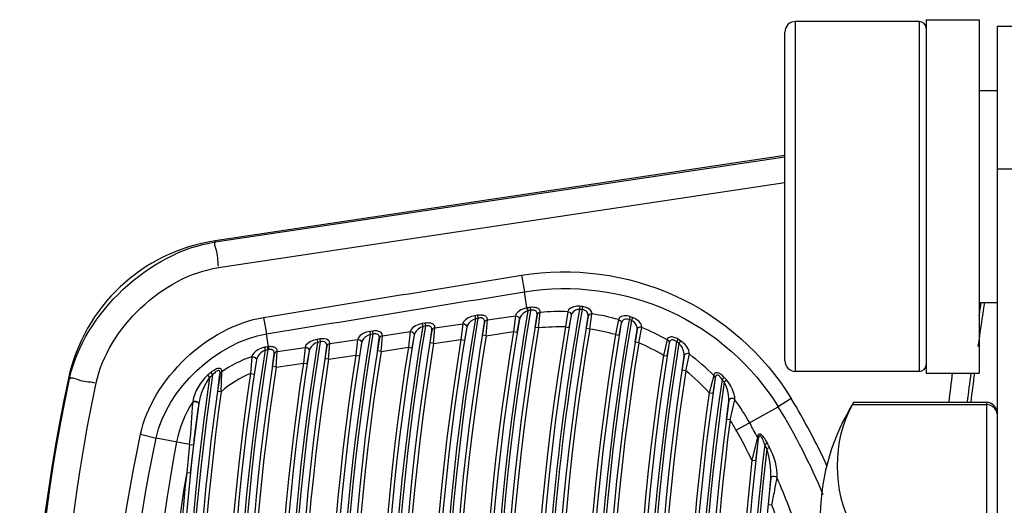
# Paper-space layout 'Sheet' of a CAD drawing. Header units: inches. Extents: x 0.2 to 10.8, y 0.2 to 8.3.
# Tile 443 of 545: x 9.0681 to 9.1794, y 4.5103 to 4.5652. Entities that reach past the tile are written whole.
import ezdxf

# ---------------------------------------------------------------- set-up
doc = ezdxf.new("R2010")
doc.units = ezdxf.units.IN
doc.header["$MEASUREMENT"] = 0
doc.layers.get('0').update_dxf_attribs({"lineweight": 5})
doc.layers.add('02___PRT_ALL_AXES', color=7, linetype='Continuous')

psp = doc.layouts.new('Sheet')

# ---------------------------------------------------------------- linework, layer by layer
at = {"color": 0, "linetype": 'ByBlock', "lineweight": -3}
for p, q in [((9.15581664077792, 4.525411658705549), (9.15581664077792, 4.565011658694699)), ((9.169816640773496, 4.565011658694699), (9.169816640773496, 4.525411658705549)), ((9.15461664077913, 4.52661187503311), (9.15461664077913, 4.563811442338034)), ((9.15461664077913, 4.549851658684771), (9.090150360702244, 4.540181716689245)), ((9.090168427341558, 4.540061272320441), (9.154616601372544, 4.549703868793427)), ((9.090531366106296, 4.537159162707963), (9.154616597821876, 4.546794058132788)), ((9.090168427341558, 4.540061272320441), (9.090150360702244, 4.540181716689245)), ((9.124828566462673, 4.536295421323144), (9.125155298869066, 4.534421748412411)), ((9.125428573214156, 4.53259991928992), (9.125155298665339, 4.534421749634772)), ((9.125428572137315, 4.532599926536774), (9.125503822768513, 4.532253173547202)), ((9.125505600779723, 4.532612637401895), (9.125428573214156, 4.53259991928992)), ((9.125505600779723, 4.532612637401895), (9.125555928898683, 4.532269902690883)), ((9.125806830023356, 4.532655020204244), (9.125853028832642, 4.532311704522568)), ((9.131415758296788, 4.532781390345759), (9.131385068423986, 4.532436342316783)), ((9.131704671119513, 4.532754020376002), (9.13167002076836, 4.532409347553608)), ((9.095652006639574, 4.531521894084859), (9.09597873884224, 4.529662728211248)), ((9.119848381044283, 4.531764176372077), (9.119549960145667, 4.531719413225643)), ((9.119549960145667, 4.531719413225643), (9.11960134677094, 4.531376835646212)), ((9.11989976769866, 4.531421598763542), (9.119601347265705, 4.531376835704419)), ((9.119848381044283, 4.531764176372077), (9.119899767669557, 4.531421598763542)), ((9.120976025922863, 4.531232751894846), (9.124129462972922, 4.531705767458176)), ((9.124129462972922, 4.531705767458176), (9.123910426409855, 4.5299214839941)), ((9.124467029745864, 4.531613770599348), (9.124562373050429, 4.531476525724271)), ((9.124556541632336, 4.5314512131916), (9.124574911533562, 4.531295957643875)), ((9.126366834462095, 4.530393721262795), (9.126578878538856, 4.531809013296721)), ((9.126761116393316, 4.530327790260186), (9.126941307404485, 4.532086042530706)), ((9.130072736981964, 4.532171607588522), (9.12979784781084, 4.530447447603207)), ((9.130454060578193, 4.531757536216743), (9.130192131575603, 4.530381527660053)), ((9.132146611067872, 4.530272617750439), (9.132350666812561, 4.53164515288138)), ((9.132540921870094, 4.530206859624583), (9.132795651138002, 4.531920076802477)), ((9.137093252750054, 4.531608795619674), (9.136984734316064, 4.531279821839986)), ((9.13737225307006, 4.531514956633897), (9.137259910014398, 4.531187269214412)), ((9.113897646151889, 4.530871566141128), (9.113598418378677, 4.530826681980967)), ((9.113598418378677, 4.530826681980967), (9.113649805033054, 4.530484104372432)), ((9.113949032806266, 4.530528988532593), (9.113649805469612, 4.53048410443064)), ((9.113897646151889, 4.530871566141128), (9.113949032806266, 4.530528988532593)), ((9.114872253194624, 4.52856575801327), (9.115026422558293, 4.530340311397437)), ((9.115026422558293, 4.530340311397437), (9.11817865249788, 4.530813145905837)), ((9.11817865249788, 4.530813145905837), (9.117964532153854, 4.529029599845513)), ((9.11862431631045, 4.530404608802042), (9.118359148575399, 4.528965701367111)), ((9.12042250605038, 4.529522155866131), (9.120633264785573, 4.530956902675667)), ((9.120695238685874, 4.531090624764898), (9.120633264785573, 4.530956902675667)), ((9.120819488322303, 4.531213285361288), (9.120697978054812, 4.531115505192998)), ((9.120976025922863, 4.531232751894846), (9.120816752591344, 4.531188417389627)), ((9.120816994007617, 4.529457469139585), (9.120976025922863, 4.531232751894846)), ((9.12457491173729, 4.531295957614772), (9.124304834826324, 4.529856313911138)), ((9.126761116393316, 4.530327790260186), (9.126366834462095, 4.530393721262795)), ((9.12979784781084, 4.530447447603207), (9.130192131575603, 4.530381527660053)), ((9.132540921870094, 4.530206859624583), (9.132146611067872, 4.530272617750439)), ((9.135803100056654, 4.531277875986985), (9.13545367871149, 4.529576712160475)), ((9.136103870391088, 4.530877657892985), (9.135848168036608, 4.529512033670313)), ((9.138085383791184, 4.528647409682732), (9.138418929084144, 4.53038408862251)), ((9.096196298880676, 4.528212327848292), (9.09597873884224, 4.529662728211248)), ((9.107949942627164, 4.529979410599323), (9.107649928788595, 4.529934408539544)), ((9.107649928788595, 4.529934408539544), (9.107701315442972, 4.529591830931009)), ((9.108001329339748, 4.529636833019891), (9.10770131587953, 4.529591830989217)), ((9.107949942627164, 4.529979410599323), (9.10800132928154, 4.529636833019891)), ((9.108535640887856, 4.527736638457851), (9.108736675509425, 4.529169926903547)), ((9.108930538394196, 4.527674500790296), (9.109079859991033, 4.529448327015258)), ((9.109079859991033, 4.529448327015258), (9.112230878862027, 4.529920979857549)), ((9.112230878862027, 4.529920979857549), (9.112021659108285, 4.528138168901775)), ((9.112230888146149, 4.529920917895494), (9.112409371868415, 4.529895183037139)), ((9.112415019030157, 4.52992053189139), (9.112567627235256, 4.529830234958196)), ((9.112676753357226, 4.529513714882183), (9.112416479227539, 4.528075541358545)), ((9.114477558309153, 4.528629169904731), (9.114683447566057, 4.530063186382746)), ((9.120816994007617, 4.529457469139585), (9.12042250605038, 4.529522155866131)), ((9.120816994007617, 4.529457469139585), (9.123910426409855, 4.5299214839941)), ((9.123910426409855, 4.5299214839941), (9.124304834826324, 4.529856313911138)), ((9.13545367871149, 4.529576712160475), (9.135848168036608, 4.529512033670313)), ((9.137690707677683, 4.528710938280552), (9.137894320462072, 4.530128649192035)), ((9.095749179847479, 4.528141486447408), (9.09581222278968, 4.527800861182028)), ((9.096196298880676, 4.528212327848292), (9.096059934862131, 4.528195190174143)), ((9.096059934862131, 4.528195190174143), (9.096114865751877, 4.52785316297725)), ((9.096196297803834, 4.528212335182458), (9.09620533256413, 4.527876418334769)), ((9.097195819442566, 4.527665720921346), (9.100344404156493, 4.528138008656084)), ((9.100344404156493, 4.528138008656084), (9.100144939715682, 4.526356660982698)), ((9.100344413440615, 4.528137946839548), (9.100522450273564, 4.528112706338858)), ((9.100527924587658, 4.528138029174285), (9.10068032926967, 4.528048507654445)), ((9.102005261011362, 4.52908770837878), (9.101704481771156, 4.529042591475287)), ((9.101704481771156, 4.529042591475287), (9.101755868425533, 4.528700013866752)), ((9.102056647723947, 4.528745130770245), (9.101755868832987, 4.528700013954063)), ((9.102005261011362, 4.52908770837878), (9.102056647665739, 4.528745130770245)), ((9.102596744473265, 4.526844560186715), (9.102792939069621, 4.528277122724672)), ((9.102991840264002, 4.526783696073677), (9.103136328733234, 4.528556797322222)), ((9.103136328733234, 4.528556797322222), (9.106286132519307, 4.529029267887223)), ((9.106286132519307, 4.529029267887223), (9.10608179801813, 4.527247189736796)), ((9.106286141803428, 4.529029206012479), (9.106464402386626, 4.52900371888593)), ((9.106469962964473, 4.529029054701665), (9.106622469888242, 4.528939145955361)), ((9.106732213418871, 4.528623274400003), (9.106476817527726, 4.527185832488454)), ((9.108930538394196, 4.527674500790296), (9.112021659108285, 4.528138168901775)), ((9.112021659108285, 4.528138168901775), (9.112416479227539, 4.528075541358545)), ((9.114872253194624, 4.52856575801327), (9.114477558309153, 4.528629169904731)), ((9.114872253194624, 4.52856575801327), (9.117964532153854, 4.529029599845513)), ((9.117964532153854, 4.529029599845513), (9.118359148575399, 4.528965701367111)), ((9.138085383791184, 4.528647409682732), (9.137690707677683, 4.528710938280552)), ((9.14130809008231, 4.528985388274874), (9.14087929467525, 4.527231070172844)), ((9.141531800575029, 4.528620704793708), (9.141274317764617, 4.527169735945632)), ((9.14151730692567, 4.52876293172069), (9.141531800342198, 4.528620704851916)), ((9.14254871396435, 4.52905302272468), (9.142365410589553, 4.5287590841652)), ((9.14281887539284, 4.528882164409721), (9.14263186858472, 4.528590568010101)), ((9.094326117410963, 4.527070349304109), (9.09416786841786, 4.525175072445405)), ((9.09620533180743, 4.527876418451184), (9.096114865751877, 4.52785316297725)), ((9.096660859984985, 4.52595293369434), (9.096852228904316, 4.527384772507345)), ((9.097056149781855, 4.525893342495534), (9.097195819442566, 4.527665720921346)), ((9.100790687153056, 4.527733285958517), (9.100540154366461, 4.526296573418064)), ((9.102991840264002, 4.526783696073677), (9.10608179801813, 4.527247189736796)), ((9.10608179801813, 4.527247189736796), (9.106476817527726, 4.527185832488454)), ((9.108930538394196, 4.527674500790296), (9.108535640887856, 4.527736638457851)), ((9.14087929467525, 4.527231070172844), (9.141274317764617, 4.527169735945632)), ((9.1430005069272, 4.525550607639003), (9.143213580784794, 4.527136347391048)), ((9.143395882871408, 4.525491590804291), (9.143814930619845, 4.527353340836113)), ((9.094826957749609, 4.526679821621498), (9.094563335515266, 4.525116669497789)), ((9.097056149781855, 4.525893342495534), (9.096660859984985, 4.52595293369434)), ((9.097056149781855, 4.525893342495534), (9.100144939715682, 4.526356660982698)), ((9.100144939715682, 4.526356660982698), (9.100540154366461, 4.526296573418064)), ((9.102991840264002, 4.526783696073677), (9.102596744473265, 4.526844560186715)), ((9.08931183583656, 4.524978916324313), (9.089542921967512, 4.524720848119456)), ((9.089661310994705, 4.525281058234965), (9.089883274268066, 4.525015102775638)), ((9.090453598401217, 4.52315570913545), (9.090711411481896, 4.525140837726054)), ((9.090906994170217, 4.525365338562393), (9.090711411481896, 4.525140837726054)), ((9.090849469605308, 4.523100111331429), (9.09090699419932, 4.525365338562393)), ((9.09416786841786, 4.525175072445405), (9.094563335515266, 4.525116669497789)), ((9.143395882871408, 4.525491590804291), (9.1430005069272, 4.525550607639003)), ((9.146575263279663, 4.524969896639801), (9.146056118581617, 4.523005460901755)), ((9.14672560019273, 4.524667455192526), (9.146452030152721, 4.52295015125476)), ((9.146575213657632, 4.524969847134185), (9.14672560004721, 4.52466745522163)), ((9.147764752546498, 4.524730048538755), (9.147509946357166, 4.524495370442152)), ((9.073691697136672, 4.524583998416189), (9.073564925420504, 4.52461128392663)), ((9.148024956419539, 4.524443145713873), (9.14776658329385, 4.524212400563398)), ((9.090849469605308, 4.523100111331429), (9.090453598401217, 4.52315570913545)), ((9.146056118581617, 4.523005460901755), (9.146452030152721, 4.52295015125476)), ((9.087633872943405, 4.522014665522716), (9.087623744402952, 4.521955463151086)), ((9.08831948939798, 4.521770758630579), (9.088310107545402, 4.521712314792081)), ((9.148025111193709, 4.519972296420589), (9.148273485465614, 4.522058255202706)), ((9.148421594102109, 4.519921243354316), (9.148948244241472, 4.522210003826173)), ((9.14912401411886, 4.518747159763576), (9.153875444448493, 4.52139991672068)), ((9.155317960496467, 4.522361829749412), (9.15387543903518, 4.521399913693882)), ((9.16226211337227, 4.521656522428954), (9.162418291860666, 4.521924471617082)), ((9.16226211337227, 4.521656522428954), (9.17741664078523, 4.521656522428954)), ((9.162418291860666, 4.521924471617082), (9.17741664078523, 4.521924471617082)), ((9.17741664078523, 4.521924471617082), (9.17741664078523, 4.462498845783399)), ((9.148421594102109, 4.519921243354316), (9.148025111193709, 4.519972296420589)), ((9.081721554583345, 4.51829837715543), (9.083493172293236, 4.51787068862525)), ((9.087249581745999, 4.517159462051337), (9.08349316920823, 4.517870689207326)), ((9.087249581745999, 4.517159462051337), (9.086943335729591, 4.513972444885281)), ((9.087249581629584, 4.517159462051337), (9.087698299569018, 4.517102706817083)), ((9.087698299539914, 4.517102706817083), (9.087340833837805, 4.513930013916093)), ((9.151514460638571, 4.517970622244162), (9.150895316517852, 4.515363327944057)), ((9.151604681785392, 4.517761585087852), (9.151292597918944, 4.515318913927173)), ((9.151514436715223, 4.517970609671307), (9.15160468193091, 4.517761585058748)), ((9.152645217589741, 4.517289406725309), (9.152336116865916, 4.517133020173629)), ((9.152892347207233, 4.516796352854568), (9.15258207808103, 4.516642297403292)), ((9.150895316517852, 4.515363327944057), (9.151292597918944, 4.515318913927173)), ((9.086943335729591, 4.513972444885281), (9.087340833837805, 4.513930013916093)), ((9.152750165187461, 4.51029994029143), (9.153015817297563, 4.513268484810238)), ((9.153148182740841, 4.510262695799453), (9.152750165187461, 4.51029994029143))]:
    psp.add_line(p, q, dxfattribs=at)
for points in [[(9.125428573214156, 4.53259991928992), (9.12508483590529, 4.532510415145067), (9.124746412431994, 4.53236542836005), (9.124445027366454, 4.532167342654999), (9.124233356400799, 4.531943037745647), (9.124135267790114, 4.531731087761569)], [(9.126944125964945, 4.532110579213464), (9.126942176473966, 4.532213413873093), (9.126915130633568, 4.532304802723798), (9.12686805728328, 4.532384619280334), (9.126805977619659, 4.532452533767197), (9.126733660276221, 4.532508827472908), (9.126654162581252, 4.53255488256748), (9.12656821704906, 4.532592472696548), (9.126474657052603, 4.532622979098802), (9.126371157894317, 4.532646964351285), (9.126254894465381, 4.53266401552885), (9.126122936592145, 4.532672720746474), (9.12597341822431, 4.532670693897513), (9.125806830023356, 4.532655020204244)], [(9.131415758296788, 4.532781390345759), (9.131074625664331, 4.532782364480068), (9.13073382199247, 4.532721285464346), (9.130426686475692, 4.532595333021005), (9.130195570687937, 4.53241247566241), (9.130078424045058, 4.532195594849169)], [(9.132798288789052, 4.531944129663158), (9.132757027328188, 4.532177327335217), (9.132594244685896, 4.53239464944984), (9.132343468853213, 4.532569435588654), (9.132039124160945, 4.532690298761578), (9.131704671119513, 4.532754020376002)], [(9.119549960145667, 4.531719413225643), (9.119165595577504, 4.531628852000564), (9.118790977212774, 4.531471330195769), (9.118477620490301, 4.531262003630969), (9.118276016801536, 4.531041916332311), (9.118184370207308, 4.530838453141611)], [(9.11960134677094, 4.531376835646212), (9.119336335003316, 4.531265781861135), (9.119074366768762, 4.53108914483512), (9.118851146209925, 4.530864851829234), (9.1187029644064, 4.530636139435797), (9.118630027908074, 4.53042987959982)], [(9.120978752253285, 4.531257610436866), (9.120976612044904, 4.53136018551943), (9.120949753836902, 4.531450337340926), (9.120902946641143, 4.53152807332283), (9.120841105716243, 4.531593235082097), (9.120769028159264, 4.531646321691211), (9.120689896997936, 4.531688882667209), (9.120604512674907, 4.531722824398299), (9.120511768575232, 4.531749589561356), (9.120409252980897, 4.531769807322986), (9.120293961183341, 4.53178312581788), (9.12016284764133, 4.531788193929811), (9.12001403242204, 4.531782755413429), (9.119848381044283, 4.531764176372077)], [(9.120635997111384, 4.530981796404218), (9.120640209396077, 4.531083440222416), (9.120627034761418, 4.531171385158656), (9.120599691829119, 4.531245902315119), (9.120561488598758, 4.531307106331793), (9.120515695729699, 4.531355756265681), (9.120464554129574, 4.531393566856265), (9.120408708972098, 4.531422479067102), (9.12034749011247, 4.531443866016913), (9.120279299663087, 4.531458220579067), (9.12020208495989, 4.53146502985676), (9.120113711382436, 4.531462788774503), (9.120012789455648, 4.531449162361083), (9.119899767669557, 4.531421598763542)], [(9.124129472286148, 4.531705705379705), (9.124308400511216, 4.531679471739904), (9.124461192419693, 4.531588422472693)], [(9.125503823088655, 4.532253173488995), (9.12526625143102, 4.532145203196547), (9.12502921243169, 4.531982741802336), (9.124814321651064, 4.5317699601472), (9.124658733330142, 4.531536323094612), (9.124580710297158, 4.531321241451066)], [(9.126581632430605, 4.531833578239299), (9.126586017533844, 4.531935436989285), (9.126573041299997, 4.532024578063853), (9.12654607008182, 4.53210115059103), (9.126508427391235, 4.532165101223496), (9.126463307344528, 4.532216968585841), (9.126412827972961, 4.532258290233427), (9.126357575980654, 4.532290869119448), (9.126296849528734, 4.532316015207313), (9.126229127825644, 4.532334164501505), (9.126152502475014, 4.532344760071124), (9.126064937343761, 4.532346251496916), (9.125965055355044, 4.532336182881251), (9.125853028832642, 4.532311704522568)], [(9.126941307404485, 4.532086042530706), (9.126773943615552, 4.532046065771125), (9.126644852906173, 4.531947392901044), (9.126578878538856, 4.531809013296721)], [(9.1300727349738, 4.532171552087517), (9.130280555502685, 4.532101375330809), (9.130421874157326, 4.531947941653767), (9.130454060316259, 4.53175753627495)], [(9.131385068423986, 4.532436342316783), (9.131157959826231, 4.532417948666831), (9.130927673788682, 4.532338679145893), (9.130715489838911, 4.532197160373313), (9.13055056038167, 4.532003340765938), (9.130459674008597, 4.531781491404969)], [(9.132353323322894, 4.531669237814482), (9.132338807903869, 4.53189922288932), (9.13224223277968, 4.532105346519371), (9.13208479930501, 4.532263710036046), (9.131889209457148, 4.532365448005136), (9.13167002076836, 4.532409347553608)], [(9.132795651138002, 4.531920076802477), (9.132595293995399, 4.531903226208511), (9.132433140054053, 4.531803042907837), (9.132350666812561, 4.53164515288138)], [(9.137093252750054, 4.531608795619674), (9.136757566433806, 4.531687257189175), (9.136435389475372, 4.531698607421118), (9.136146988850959, 4.531638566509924), (9.135924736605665, 4.531503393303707), (9.135808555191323, 4.531301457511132)], [(9.138421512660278, 4.530409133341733), (9.138391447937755, 4.5306413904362), (9.138272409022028, 4.530872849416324), (9.138092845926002, 4.531082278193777), (9.137871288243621, 4.531263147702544), (9.137625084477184, 4.531408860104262), (9.13737225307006, 4.531514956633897)], [(9.113598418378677, 4.530826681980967), (9.113215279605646, 4.530736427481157), (9.112841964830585, 4.530579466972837), (9.112529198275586, 4.530370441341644), (9.112327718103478, 4.530150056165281), (9.112236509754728, 4.529946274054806)], [(9.113649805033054, 4.530484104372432), (9.113385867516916, 4.530373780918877), (9.113125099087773, 4.530198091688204), (9.112902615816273, 4.529974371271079), (9.112754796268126, 4.529745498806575), (9.112682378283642, 4.529538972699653)], [(9.115029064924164, 4.530365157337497), (9.115026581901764, 4.530467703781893), (9.114999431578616, 4.530557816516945), (9.11495238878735, 4.530635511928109), (9.114890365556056, 4.530700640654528), (9.114818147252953, 4.530753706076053), (9.114738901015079, 4.530796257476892), (9.11465341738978, 4.530830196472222), (9.114560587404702, 4.530856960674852), (9.114458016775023, 4.530877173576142), (9.114342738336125, 4.530890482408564), (9.114211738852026, 4.530895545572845), (9.114063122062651, 4.530890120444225), (9.113897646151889, 4.530871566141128)], [(9.114686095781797, 4.530088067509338), (9.114689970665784, 4.530189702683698), (9.11467651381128, 4.530277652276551), (9.114648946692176, 4.530352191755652), (9.114610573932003, 4.530413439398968), (9.114564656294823, 4.530462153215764), (9.114513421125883, 4.530500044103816), (9.114457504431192, 4.53052904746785), (9.114396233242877, 4.530550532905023), (9.114328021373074, 4.530564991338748), (9.114250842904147, 4.53057191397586), (9.114162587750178, 4.530569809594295), (9.114061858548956, 4.53055635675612), (9.113949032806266, 4.530528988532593)], [(9.115026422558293, 4.530340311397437), (9.114866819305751, 4.530295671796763), (9.114745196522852, 4.530197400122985), (9.114683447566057, 4.530063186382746)], [(9.118178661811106, 4.530813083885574), (9.118357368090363, 4.530787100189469), (9.118510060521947, 4.530696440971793), (9.118605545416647, 4.530559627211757), (9.11862431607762, 4.530404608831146)], [(9.135803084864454, 4.531277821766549), (9.135973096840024, 4.531190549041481), (9.136081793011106, 4.53104593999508), (9.136103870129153, 4.530877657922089)], [(9.136984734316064, 4.531279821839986), (9.136765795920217, 4.531337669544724), (9.136551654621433, 4.531330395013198), (9.136355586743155, 4.531254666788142), (9.136199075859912, 4.531108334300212), (9.136109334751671, 4.530901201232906)], [(9.137897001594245, 4.530153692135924), (9.137890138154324, 4.530382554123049), (9.137823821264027, 4.530604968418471), (9.137715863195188, 4.530801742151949), (9.137578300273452, 4.530967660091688), (9.137422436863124, 4.531097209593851), (9.137259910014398, 4.531187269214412)], [(9.13842151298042, 4.530409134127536), (9.138192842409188, 4.530423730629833), (9.137996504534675, 4.530328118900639), (9.137896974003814, 4.530153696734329)], [(9.107649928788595, 4.529934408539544), (9.107268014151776, 4.52984446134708), (9.106895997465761, 4.529688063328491), (9.106583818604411, 4.529479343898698), (9.1063824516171, 4.529258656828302), (9.106291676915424, 4.529054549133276)], [(9.107701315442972, 4.529591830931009), (9.107438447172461, 4.529482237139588), (9.10717887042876, 4.529307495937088), (9.106957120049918, 4.529084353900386), (9.106809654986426, 4.528855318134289), (9.106737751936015, 4.528648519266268)], [(9.10908241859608, 4.529473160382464), (9.10904687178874, 4.529677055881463), (9.108908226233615, 4.529835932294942), (9.10869432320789, 4.529941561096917), (9.108441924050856, 4.529993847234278), (9.108186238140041, 4.530001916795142), (9.107949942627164, 4.529979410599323)], [(9.108739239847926, 4.529194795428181), (9.108725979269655, 4.529395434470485), (9.108640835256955, 4.529545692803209), (9.108501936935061, 4.529639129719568), (9.108334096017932, 4.529677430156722), (9.10816193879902, 4.529671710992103), (9.10800132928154, 4.529636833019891)], [(9.109079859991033, 4.529448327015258), (9.108919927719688, 4.529403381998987), (9.108798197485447, 4.52930463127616), (9.108736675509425, 4.529169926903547)], [(9.112561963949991, 4.529804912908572), (9.112657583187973, 4.52966849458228), (9.1126767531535, 4.529513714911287)], [(9.14254871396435, 4.52905302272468), (9.142431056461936, 4.529121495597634), (9.142319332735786, 4.529177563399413), (9.142209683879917, 4.529224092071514), (9.142098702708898, 4.529262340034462), (9.141984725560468, 4.529291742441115), (9.141867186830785, 4.529310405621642), (9.141747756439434, 4.52931509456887), (9.14163138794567, 4.529302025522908), (9.141523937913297, 4.529267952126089), (9.14143021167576, 4.529209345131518), (9.141357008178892, 4.529122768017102), (9.141313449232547, 4.529010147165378)], [(9.095749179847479, 4.528141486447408), (9.095405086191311, 4.528048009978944), (9.0950630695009, 4.527892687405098), (9.094761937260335, 4.527690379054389), (9.094539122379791, 4.52747545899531), (9.094399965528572, 4.527274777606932), (9.094332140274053, 4.527097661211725)], [(9.097198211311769, 4.527690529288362), (9.097195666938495, 4.527787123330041), (9.097171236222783, 4.527872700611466), (9.097128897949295, 4.527947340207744), (9.097072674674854, 4.52801091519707), (9.097006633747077, 4.528063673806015), (9.096933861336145, 4.528106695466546), (9.09685563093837, 4.528141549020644), (9.096771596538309, 4.528169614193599), (9.096680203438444, 4.528191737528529), (9.096579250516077, 4.528208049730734), (9.096466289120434, 4.528217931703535), (9.096338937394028, 4.528220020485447), (9.096196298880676, 4.528212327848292)], [(9.101704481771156, 4.529042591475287), (9.101324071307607, 4.52895304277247), (9.100953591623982, 4.528797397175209), (9.100641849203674, 4.528589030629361), (9.10044030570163, 4.528367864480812), (9.10034986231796, 4.528163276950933)], [(9.100674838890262, 4.528023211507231), (9.100770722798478, 4.527887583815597), (9.100790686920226, 4.527733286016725)], [(9.101755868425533, 4.528700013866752), (9.1014942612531, 4.528591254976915), (9.101236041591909, 4.528417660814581), (9.101014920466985, 4.528195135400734), (9.100867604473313, 4.527965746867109), (9.10079613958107, 4.527758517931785)], [(9.103138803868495, 4.528581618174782), (9.10310263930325, 4.528785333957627), (9.102963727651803, 4.528944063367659), (9.102749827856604, 4.529049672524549), (9.102497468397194, 4.529102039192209), (9.10224171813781, 4.529110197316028), (9.102005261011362, 4.52908770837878)], [(9.102795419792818, 4.528301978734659), (9.102781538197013, 4.528502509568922), (9.102696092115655, 4.528652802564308), (9.102557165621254, 4.528746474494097), (9.102389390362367, 4.528785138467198), (9.102217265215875, 4.528779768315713), (9.102056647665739, 4.528745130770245)], [(9.103136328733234, 4.528556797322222), (9.102976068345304, 4.528511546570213), (9.102854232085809, 4.528412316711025), (9.102792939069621, 4.528277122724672)], [(9.106616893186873, 4.528913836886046), (9.10671264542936, 4.528777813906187), (9.106732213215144, 4.528623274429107)], [(9.141313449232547, 4.529010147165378), (9.141443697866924, 4.528916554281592), (9.141522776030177, 4.528787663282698)], [(9.142365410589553, 4.5287590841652), (9.142290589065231, 4.528819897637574), (9.142219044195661, 4.528868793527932), (9.142148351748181, 4.528908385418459), (9.142076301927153, 4.528939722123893), (9.142001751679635, 4.528962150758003), (9.141924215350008, 4.528973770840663), (9.14184463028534, 4.528971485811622), (9.141766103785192, 4.52895185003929), (9.141692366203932, 4.52891200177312), (9.141626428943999, 4.528848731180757), (9.141572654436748, 4.528759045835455), (9.141537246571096, 4.528645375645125)], [(9.143216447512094, 4.5271643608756), (9.143221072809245, 4.527347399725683), (9.143195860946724, 4.527545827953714), (9.143147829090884, 4.527738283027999), (9.143086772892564, 4.527910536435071), (9.143018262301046, 4.528062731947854), (9.142944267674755, 4.52819866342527), (9.142866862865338, 4.528319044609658), (9.142787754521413, 4.528424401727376), (9.142708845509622, 4.528514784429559), (9.14263186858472, 4.528590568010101)], [(9.143817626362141, 4.527381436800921), (9.1438092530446, 4.527566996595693), (9.14375471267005, 4.527770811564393), (9.143666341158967, 4.527970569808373), (9.143560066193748, 4.528150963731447), (9.143444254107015, 4.528311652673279), (9.143321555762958, 4.528456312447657), (9.143195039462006, 4.528585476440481), (9.14306722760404, 4.528699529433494), (9.142940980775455, 4.528798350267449), (9.14281887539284, 4.528882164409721)], [(9.09432613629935, 4.527070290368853), (9.094517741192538, 4.527062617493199), (9.094689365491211, 4.526980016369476), (9.094801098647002, 4.52684169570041), (9.094826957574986, 4.526679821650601)], [(9.09581222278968, 4.527800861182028), (9.09558148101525, 4.527692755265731), (9.095349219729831, 4.527523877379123), (9.095141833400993, 4.527310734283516), (9.094985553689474, 4.527088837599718), (9.094885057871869, 4.526884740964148), (9.09483260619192, 4.526706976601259)], [(9.096854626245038, 4.527409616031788), (9.096857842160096, 4.527505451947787), (9.096845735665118, 4.527589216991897), (9.096820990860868, 4.527661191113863), (9.09678631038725, 4.52772145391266), (9.09674445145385, 4.527770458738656), (9.096697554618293, 4.527809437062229), (9.096646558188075, 4.527840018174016), (9.096591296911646, 4.527863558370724), (9.096530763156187, 4.527880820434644), (9.096463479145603, 4.527891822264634), (9.096387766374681, 4.527895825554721), (9.096301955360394, 4.527891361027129), (9.09620533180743, 4.527876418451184)], [(9.097195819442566, 4.527665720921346), (9.097035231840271, 4.52762016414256), (9.09691329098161, 4.527520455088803), (9.096852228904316, 4.527384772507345)], [(9.143817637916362, 4.527381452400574), (9.143631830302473, 4.527434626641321), (9.143441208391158, 4.527409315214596), (9.143290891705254, 4.527311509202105), (9.143216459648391, 4.527164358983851)], [(9.090910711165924, 4.525397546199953), (9.090914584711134, 4.52547706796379), (9.090907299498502, 4.52554513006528), (9.090888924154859, 4.525605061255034), (9.09085757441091, 4.525658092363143), (9.090810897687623, 4.525702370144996), (9.090746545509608, 4.525734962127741), (9.090662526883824, 4.525752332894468), (9.090560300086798, 4.525750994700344), (9.090446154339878, 4.525730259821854), (9.090326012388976, 4.52569234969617), (9.09020146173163, 4.525639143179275), (9.090072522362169, 4.525571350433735), (9.089939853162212, 4.525489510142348), (9.089803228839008, 4.525393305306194), (9.089661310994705, 4.525281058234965)], [(9.090714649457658, 4.525172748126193), (9.090720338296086, 4.52525118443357), (9.090718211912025, 4.525317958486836), (9.090708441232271, 4.525376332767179), (9.090689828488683, 4.525427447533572), (9.090660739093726, 4.525469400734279), (9.090619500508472, 4.525499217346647), (9.090564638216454, 4.52551334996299), (9.090496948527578, 4.525508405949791), (9.090420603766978, 4.525483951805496), (9.090339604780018, 4.525442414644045), (9.090255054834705, 4.525385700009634), (9.090167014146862, 4.525314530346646), (9.090075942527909, 4.525229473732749), (9.089981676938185, 4.525130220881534), (9.089883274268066, 4.525015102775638)], [(9.147764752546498, 4.524730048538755), (9.147654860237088, 4.524843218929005), (9.1475479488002, 4.524941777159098), (9.14744156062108, 4.525028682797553), (9.147334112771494, 4.525104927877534), (9.147225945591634, 4.525169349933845), (9.147117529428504, 4.525220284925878), (9.147011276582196, 4.525254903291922), (9.146912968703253, 4.525270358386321), (9.146827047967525, 4.525266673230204), (9.146753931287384, 4.525245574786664), (9.146692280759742, 4.525207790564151), (9.146642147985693, 4.525153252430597), (9.146604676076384, 4.525082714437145), (9.146580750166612, 4.524998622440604)], [(9.147509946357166, 4.524495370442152), (9.147442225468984, 4.524601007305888), (9.14737575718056, 4.524692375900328), (9.147309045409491, 4.52477226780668), (9.147241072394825, 4.524841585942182), (9.147172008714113, 4.524899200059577), (9.147102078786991, 4.524943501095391), (9.147032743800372, 4.524971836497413), (9.146967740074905, 4.524981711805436), (9.146910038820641, 4.524973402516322), (9.146859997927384, 4.524948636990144), (9.146816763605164, 4.524908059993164), (9.146780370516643, 4.524851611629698), (9.146751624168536, 4.524780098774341), (9.146731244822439, 4.524695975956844)], [(9.148276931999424, 4.522094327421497), (9.148284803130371, 4.52239415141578), (9.148249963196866, 4.522757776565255), (9.148169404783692, 4.523169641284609), (9.148054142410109, 4.523566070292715), (9.147917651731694, 4.523915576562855), (9.14776658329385, 4.524212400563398)], [(9.148951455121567, 4.522246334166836), (9.148940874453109, 4.522550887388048), (9.148861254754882, 4.522923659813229), (9.14870926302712, 4.523349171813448), (9.148506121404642, 4.523761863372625), (9.148274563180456, 4.524128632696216), (9.148024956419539, 4.524443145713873)], [(9.087623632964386, 4.521954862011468), (9.087784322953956, 4.521998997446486), (9.087975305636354, 4.521988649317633), (9.088151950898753, 4.521926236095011), (9.088272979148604, 4.521826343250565), (9.088310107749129, 4.521712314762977)], [(9.087794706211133, 4.522058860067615), (9.08798554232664, 4.522048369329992), (9.088161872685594, 4.521985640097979)], [(9.148951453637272, 4.52224633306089), (9.148759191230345, 4.522332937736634), (9.148541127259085, 4.522331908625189), (9.148362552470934, 4.522243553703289), (9.148276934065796, 4.522094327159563)], [(9.17861664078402, 4.5206172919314), (9.17855790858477, 4.520938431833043), (9.178387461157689, 4.521228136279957), (9.178121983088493, 4.521458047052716), (9.177787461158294, 4.521605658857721), (9.17741664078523, 4.521656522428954)], [(9.152645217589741, 4.517289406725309), (9.15254093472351, 4.517486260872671), (9.15243826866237, 4.517662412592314), (9.152338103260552, 4.51781764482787), (9.152240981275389, 4.517952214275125), (9.15214749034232, 4.518066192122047), (9.152055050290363, 4.518162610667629), (9.151955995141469, 4.518245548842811), (9.151856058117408, 4.518303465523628), (9.15176273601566, 4.518327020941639), (9.15168259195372, 4.518313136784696), (9.151619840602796, 4.518266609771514), (9.151573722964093, 4.518196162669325), (9.151541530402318, 4.518109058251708), (9.15152068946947, 4.518010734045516)], [(9.152336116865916, 4.517133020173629), (9.152274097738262, 4.517323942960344), (9.152212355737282, 4.51749435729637), (9.152151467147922, 4.517644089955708), (9.152091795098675, 4.517773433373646), (9.152033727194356, 4.517882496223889), (9.151975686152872, 4.517974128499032), (9.151912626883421, 4.518052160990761), (9.151847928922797, 4.518105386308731), (9.151786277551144, 4.518124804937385), (9.151731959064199, 4.518107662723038), (9.151687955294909, 4.51805898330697), (9.151654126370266, 4.517987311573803), (9.151628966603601, 4.517899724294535), (9.151610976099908, 4.517801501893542)], [(9.153734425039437, 4.513417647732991), (9.153586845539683, 4.513499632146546), (9.15340110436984, 4.513531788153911), (9.153219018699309, 4.513506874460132), (9.15308158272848, 4.51343049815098), (9.153019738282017, 4.513319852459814)]]:
    psp.add_lwpolyline(points, dxfattribs=at)
for centre, radius, start, end in [((9.15581664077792, 4.56381165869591), 0.0012, 90, 180), ((9.169816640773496, 4.564211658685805), 0.0008000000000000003, 0, 90), ((9.093117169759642, 4.520402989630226), 0.02, 98.53076579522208, 167.8533433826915), ((9.129176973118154, 4.507610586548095), 0.0252701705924, 97.6640561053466, 98.35377338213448), ((9.129176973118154, 4.507610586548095), 0.0252701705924, 84.25927776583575, 84.91727458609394), ((9.493416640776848, 4.48421165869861), 0.3200000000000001, 171.1917895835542, 172.0956336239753), ((9.493016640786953, 4.48421165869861), 0.3200000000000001, 171.1917642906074, 171.4634581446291), ((9.394745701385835, 4.48421165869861), 0.2791576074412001, 170.2729124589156, 189.7270875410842), ((9.396745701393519, 4.48421165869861), 0.2808423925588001, 170.322563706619, 189.6774362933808), ((9.400545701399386, 4.48421165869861), 0.2791576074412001, 170.0868889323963, 189.9131110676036), ((9.40254570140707, 4.48421165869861), 0.2808423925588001, 170.1382973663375, 189.8617026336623), ((9.40254570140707, 4.48421165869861), 0.2800428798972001, 170.2091435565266, 189.7908564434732), ((9.129176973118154, 4.507610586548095), 0.0249237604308, 97.6640561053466, 98.35377338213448), ((9.406345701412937, 4.48421165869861), 0.2799571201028, 170.2169321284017, 189.7830678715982), ((9.129176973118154, 4.507610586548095), 0.02457735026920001, 87.91129419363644, 95.21909492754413), ((9.406345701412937, 4.48421165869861), 0.2791576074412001, 170.0522084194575, 189.9477915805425), ((9.408345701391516, 4.48421165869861), 0.2808423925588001, 170.1180772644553, 189.8819227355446), ((9.408345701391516, 4.48421165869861), 0.2800428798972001, 170.2432623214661, 189.7567376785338), ((9.129176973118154, 4.507610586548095), 0.0249237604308, 84.25928154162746, 84.91727458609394), ((9.129176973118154, 4.507610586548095), 0.02457735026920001, 74.35935654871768, 81.53320052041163), ((9.129176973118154, 4.507610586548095), 0.0252701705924, 71.07643692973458, 71.74384780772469), ((9.388945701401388, 4.48421165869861), 0.2791576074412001, 170.4587623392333, 189.5412376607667), ((9.390945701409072, 4.48421165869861), 0.2808423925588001, 170.5072468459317, 189.4927531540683), ((9.394745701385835, 4.48421165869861), 0.2799571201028, 170.4975164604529, 189.5024835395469), ((9.396745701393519, 4.48421165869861), 0.2800428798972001, 170.3859440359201, 189.6140559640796), ((9.400545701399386, 4.48421165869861), 0.2799571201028, 170.3125027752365, 189.6874972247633), ((9.40254570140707, 4.48421165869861), 0.27961372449, 170.5069484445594, 189.4930515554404), ((9.406345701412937, 4.48421165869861), 0.2803862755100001, 170.5085554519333, 189.4914445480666), ((9.129176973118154, 4.507610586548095), 0.0228452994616, 88.44266101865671, 96.07029416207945), ((9.412145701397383, 4.48421165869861), 0.2799571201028, 170.3997002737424, 189.6002997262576), ((9.412145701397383, 4.48421165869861), 0.2791576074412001, 170.2931138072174, 189.7068861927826), ((9.414145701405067, 4.48421165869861), 0.2808423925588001, 170.3710566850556, 189.6289433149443), ((9.129176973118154, 4.507610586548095), 0.0249237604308, 71.07643653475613, 71.74384952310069), ((9.129176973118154, 4.507610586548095), 0.02457735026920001, 60.42323032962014, 67.91167311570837), ((9.383145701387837, 4.48421165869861), 0.2791576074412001, 170.644415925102, 189.355584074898), ((9.38514570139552, 4.48421165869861), 0.2808423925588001, 170.6917366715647, 189.3082633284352), ((9.38514570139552, 4.48421165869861), 0.2800428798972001, 170.7565657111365, 189.2434342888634), ((9.388945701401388, 4.48421165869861), 0.2799571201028, 170.682335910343, 189.3176640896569), ((9.390945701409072, 4.48421165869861), 0.2800428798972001, 170.5713522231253, 189.4286477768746), ((9.396745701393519, 4.48421165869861), 0.27961372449, 170.6877149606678, 189.312285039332), ((9.400545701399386, 4.48421165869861), 0.2803862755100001, 170.6175087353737, 189.3824912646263), ((9.408345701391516, 4.48421165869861), 0.27961372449, 170.5320714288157, 189.4679285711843), ((9.412145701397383, 4.48421165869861), 0.2803862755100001, 170.6889092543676, 189.3110907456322), ((9.129176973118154, 4.507610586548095), 0.0228452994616, 74.05298922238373, 81.53246125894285), ((9.414145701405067, 4.48421165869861), 0.2800428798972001, 170.5577411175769, 189.4422588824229), ((9.098164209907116, 4.515092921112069), 0.0132701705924, 99.12400883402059, 100.4856566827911), ((9.37734570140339, 4.48421165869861), 0.2791576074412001, 170.8298758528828, 189.1701241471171), ((9.379345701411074, 4.48421165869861), 0.2808423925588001, 170.8760355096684, 189.1239644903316), ((9.379345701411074, 4.48421165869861), 0.2800428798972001, 170.9415877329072, 189.0584122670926), ((9.383145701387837, 4.48421165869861), 0.2799571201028, 170.8669634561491, 189.1330365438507), ((9.388945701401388, 4.48421165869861), 0.2803862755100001, 170.9866689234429, 189.0133310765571), ((9.390945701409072, 4.48421165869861), 0.27961372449, 170.8728274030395, 189.1271725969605), ((9.394745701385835, 4.48421165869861), 0.2803862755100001, 170.8021838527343, 189.1978161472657), ((9.414145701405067, 4.48421165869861), 0.27961372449, 170.8558813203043, 189.1441186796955), ((9.417945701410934, 4.48421165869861), 0.2799571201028, 170.867614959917, 189.1323850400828), ((9.129176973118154, 4.507610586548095), 0.0228452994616, 59.18671714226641, 67.04892184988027), ((9.417945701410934, 4.48421165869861), 0.2791576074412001, 170.8175945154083, 189.1824054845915), ((9.419945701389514, 4.48421165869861), 0.2808423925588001, 170.9079710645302, 189.0920289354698), ((9.129176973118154, 4.507610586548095), 0.0249237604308, 57.32710869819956, 58.05187791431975), ((9.129176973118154, 4.507610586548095), 0.0252701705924, 57.32710869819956, 58.05187791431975), ((9.098164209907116, 4.515092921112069), 0.0125773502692, 107.7677340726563, 125.240285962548), ((9.37154570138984, 4.48421165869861), 0.2791576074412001, 171.0167629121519, 188.983237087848), ((9.373545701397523, 4.48421165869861), 0.2808423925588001, 171.060293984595, 188.9397060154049), ((9.373545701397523, 4.48421165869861), 0.2800428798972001, 171.1264204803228, 188.873579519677), ((9.098164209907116, 4.515092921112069), 0.0129237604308, 99.12400883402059, 100.4856575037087), ((9.37734570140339, 4.48421165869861), 0.2799571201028, 171.0514017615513, 188.9485982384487), ((9.383145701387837, 4.48421165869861), 0.2803862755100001, 171.1709665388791, 188.8290334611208), ((9.38514570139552, 4.48421165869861), 0.27961372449, 171.0577496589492, 188.9422503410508), ((9.417945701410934, 4.48421165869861), 0.2803862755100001, 171.17429986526, 188.8257001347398), ((9.419945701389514, 4.48421165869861), 0.2800428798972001, 171.1772031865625, 188.8227968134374), ((9.129176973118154, 4.507610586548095), 0.02457735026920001, 44.93574387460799, 53.44549001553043), ((9.37154570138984, 4.48421165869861), 0.2799571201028, 171.269196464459, 188.7308035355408), ((9.373545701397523, 4.48421165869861), 0.27961372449, 171.4270334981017, 188.5729665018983), ((9.37734570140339, 4.48421165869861), 0.2803862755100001, 171.3550789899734, 188.6449210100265), ((9.379345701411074, 4.48421165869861), 0.27961372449, 171.242484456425, 188.7575155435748), ((9.15581664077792, 4.526611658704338), 0.0012, 180, 270), ((9.169816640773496, 4.526211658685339), 0.0008000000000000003, 270, 0), ((9.365745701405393, 4.48421165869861), 0.2791576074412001, 171.6562204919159, 188.3437795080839), ((9.367745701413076, 4.48421165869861), 0.2808423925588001, 171.6459573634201, 188.3540426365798), ((9.367745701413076, 4.48421165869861), 0.2800428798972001, 171.5893327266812, 188.4106672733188), ((9.098164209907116, 4.515092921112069), 0.0132701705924, 129.8479765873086, 131.8427254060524), ((9.098164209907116, 4.515092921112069), 0.0129237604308, 129.8479765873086, 131.8427254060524), ((9.098164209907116, 4.515092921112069), 0.0108452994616, 111.6222782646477, 132.4123706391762), ((9.37154570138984, 4.48421165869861), 0.2803862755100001, 171.5992278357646, 188.4007721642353), ((9.419945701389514, 4.48421165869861), 0.27961372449, 171.5102778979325, 188.4897221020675), ((9.129176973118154, 4.507610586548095), 0.0228452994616, 42.36684212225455, 51.50840701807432), ((9.423745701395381, 4.48421165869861), 0.2799571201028, 171.6853623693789, 188.3146376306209), ((9.129176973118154, 4.507610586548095), 0.0252701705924, 41.76706929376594, 42.64526715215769), ((9.495059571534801, 4.484194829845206), 0.3241137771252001, 172.72549807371, 173.3114203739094), ((9.493016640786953, 4.48421165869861), 0.3200000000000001, 172.6370900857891, 173.2302840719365), ((9.493416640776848, 4.48421165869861), 0.3200000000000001, 172.6281588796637, 173.2280556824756), ((9.261266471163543, 4.48421165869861), 0.1920000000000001, 167.8533433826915, 192.1466566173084), ((9.423745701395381, 4.48421165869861), 0.2791576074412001, 171.7029908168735, 188.2970091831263), ((9.425745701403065, 4.48421165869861), 0.2808423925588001, 171.8114415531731, 188.1885584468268), ((9.129176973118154, 4.507610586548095), 0.0249237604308, 41.76706839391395, 42.64526687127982), ((9.367745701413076, 4.48421165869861), 0.27961372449, 172.0054332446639, 187.9945667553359), ((9.423745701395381, 4.48421165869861), 0.2803862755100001, 172.0471335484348, 187.9528664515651), ((9.365745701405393, 4.48421165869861), 0.2799571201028, 172.2899394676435, 187.7100605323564), ((9.098164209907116, 4.515092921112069), 0.0125773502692, 146.9332042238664, 169.2787113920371), ((9.425745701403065, 4.48421165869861), 0.2800428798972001, 172.2255050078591, 187.7744949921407), ((9.129176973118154, 4.507610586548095), 0.02457735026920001, 29.17493004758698, 36.44274264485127), ((9.092314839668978, 4.483680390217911), 0.07219744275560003, 22.62003115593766, 31.49671103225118), ((9.091853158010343, 4.483676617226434), 0.07432581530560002, 24.64615921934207, 31.36455582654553), ((9.183308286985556, 4.508750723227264), 0.02469695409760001, 147.7634536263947, 178.8120860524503), ((9.17741664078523, 4.520724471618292), 0.0012, 0, 90), ((9.425745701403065, 4.48421165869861), 0.27961372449, 172.6626939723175, 187.3373060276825), ((9.129176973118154, 4.507610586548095), 0.0228452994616, 29.17493004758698, 32.60677876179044), ((9.087266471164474, 4.48421165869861), 0.07257735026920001, 27.71958159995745, 29.17493004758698), ((9.087266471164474, 4.48421165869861), 0.07084529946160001, 26.08563375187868, 29.17493004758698), ((9.261266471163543, 4.48421165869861), 0.1785773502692, 169.2787113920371, 190.7212886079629), ((9.429545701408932, 4.48421165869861), 0.2799571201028, 173.1089305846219, 186.8910694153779), ((9.429545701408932, 4.48421165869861), 0.2791576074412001, 173.2272849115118, 186.7727150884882), ((9.087266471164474, 4.48421165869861), 0.07292376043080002, 26.40541177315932, 26.8366906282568), ((9.087266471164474, 4.48421165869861), 0.07327017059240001, 26.40541177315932, 26.8366906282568), ((9.431545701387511, 4.48421165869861), 0.2808423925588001, 173.3689022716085, 186.6310977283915), ((9.429545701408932, 4.48421165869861), 0.2803862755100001, 173.6211154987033, 186.3788845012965), ((9.261266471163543, 4.48421165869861), 0.1768452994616, 170.3117563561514, 189.6882436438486), ((9.365745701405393, 4.48421165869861), 0.2803862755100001, 173.9070286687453, 186.0929713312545), ((9.431545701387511, 4.48421165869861), 0.2800428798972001, 174.033789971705, 185.9662100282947), ((9.087266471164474, 4.48421165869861), 0.07257735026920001, 18.1740973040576, 23.68465182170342), ((9.087266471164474, 4.48421165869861), 0.07084529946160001, 15.34308098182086, 21.57490153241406)]:
    psp.add_arc(centre, radius, start, end, dxfattribs=at)
for points in [[(9.073691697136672, 4.524583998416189), (9.075271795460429, 4.531951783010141), (9.082716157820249, 4.538945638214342), (9.090168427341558, 4.540061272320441)], [(9.076707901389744, 4.524108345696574), (9.078029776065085, 4.530305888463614), (9.084264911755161, 4.536216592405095), (9.090531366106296, 4.537159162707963)], [(9.095652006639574, 4.531521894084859), (9.105377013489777, 4.533116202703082), (9.115102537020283, 4.534707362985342), (9.124828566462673, 4.536295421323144)], [(9.09597873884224, 4.529662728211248), (9.105703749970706, 4.531252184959), (9.115429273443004, 4.532838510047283), (9.125155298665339, 4.534421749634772)], [(9.08172155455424, 4.518298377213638), (9.083069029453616, 4.524557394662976), (9.089333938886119, 4.530486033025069), (9.095652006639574, 4.531521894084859)], [(9.08349316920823, 4.517870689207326), (9.084718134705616, 4.523462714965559), (9.09033051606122, 4.528730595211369), (9.09597873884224, 4.529662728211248)], [(9.08931183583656, 4.524978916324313), (9.088466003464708, 4.524221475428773), (9.0878260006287, 4.523133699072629), (9.087633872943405, 4.522014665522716)], [(9.073691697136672, 4.443839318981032), (9.068052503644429, 4.470156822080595), (9.068052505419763, 4.498266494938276), (9.073691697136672, 4.524583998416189)], [(9.076707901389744, 4.444314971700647), (9.0711619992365, 4.470328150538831), (9.071162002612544, 4.498095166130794), (9.076707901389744, 4.524108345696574)], [(9.087623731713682, 4.521955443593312), (9.087491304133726, 4.5203578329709), (9.087454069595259, 4.518749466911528), (9.087226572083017, 4.51716260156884)], [(9.088310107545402, 4.521712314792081), (9.088064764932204, 4.520181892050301), (9.087873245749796, 4.518642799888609), (9.087703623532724, 4.517102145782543)], [(9.16226211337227, 4.521656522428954), (9.159952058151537, 4.517656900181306), (9.159952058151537, 4.51179973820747), (9.16226211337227, 4.507800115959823)], [(9.08172155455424, 4.450124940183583), (9.076939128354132, 4.47234048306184), (9.076939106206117, 4.496082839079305), (9.08172155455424, 4.518298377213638)], [(9.08349316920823, 4.450552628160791), (9.078751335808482, 4.472485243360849), (9.078751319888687, 4.495938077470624), (9.08349316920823, 4.517870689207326)], [(9.153019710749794, 4.513319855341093), (9.15311501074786, 4.51443282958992), (9.152905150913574, 4.515572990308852), (9.15258207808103, 4.516642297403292)], [(9.15373444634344, 4.513417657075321), (9.15382044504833, 4.51457320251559), (9.153448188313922, 4.515777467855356), (9.152879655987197, 4.516787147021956)]]:
    psp.add_open_spline(points, degree=3, dxfattribs=at)
for points, knots in [([(9.090168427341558, 4.540061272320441), (9.089983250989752, 4.539867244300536), (9.090513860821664, 4.538785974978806), (9.09041213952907, 4.537965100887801), (9.090515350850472, 4.537320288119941)], [0, 0, 0, 0, 0.2911439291, 1, 1, 1, 1]), ([(9.124828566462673, 4.536295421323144), (9.130596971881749, 4.537237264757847), (9.142964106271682, 4.53565853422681), (9.15227989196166, 4.527346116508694), (9.155317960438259, 4.522361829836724)], [0, 0, 0, 0, 0.5003246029, 1, 1, 1, 1]), ([(9.125155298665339, 4.534421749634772), (9.130580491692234, 4.535309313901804), (9.142205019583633, 4.533851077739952), (9.15100106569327, 4.526075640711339), (9.153875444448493, 4.52139991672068)], [0, 0, 0, 0, 0.5003978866, 1, 1, 1, 1]), ([(9.07369171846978, 4.524583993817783), (9.073835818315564, 4.524830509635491), (9.075099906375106, 4.524210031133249), (9.075869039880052, 4.524286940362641), (9.076521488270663, 4.524128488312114)], [0, 0, 0, 0, 0.2983866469, 1, 1, 1, 1]), ([(9.089542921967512, 4.524720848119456), (9.089209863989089, 4.524285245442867), (9.088689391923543, 4.523330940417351), (9.088398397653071, 4.522288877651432), (9.08831948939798, 4.521770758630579)], [0, 0, 0, 0, 0.5113047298, 1, 1, 1, 1]), ([(9.153148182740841, 4.510262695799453), (9.153254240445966, 4.510817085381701), (9.153453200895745, 4.51185064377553), (9.153647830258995, 4.512885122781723), (9.153730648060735, 4.513366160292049)], [0, 0, 0, 0, 0.5362585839, 1, 1, 1, 1])]:
    psp.add_open_spline(points, degree=3, knots=knots, dxfattribs=at)
at = {"layer": '02___PRT_ALL_AXES', "color": 0, "linetype": 'ByBlock', "lineweight": -3}
for p, q in [((9.169816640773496, 4.565011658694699), (9.15581664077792, 4.565011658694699)), ((9.17061664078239, 4.565211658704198), (9.17061664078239, 4.525211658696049)), ((9.17061664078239, 4.565211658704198), (9.176616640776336, 4.565211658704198)), ((9.176616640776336, 4.565211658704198), (9.176616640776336, 4.525211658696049)), ((9.17861664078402, 4.564495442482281), (9.188616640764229, 4.564495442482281)), ((9.17861664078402, 4.564494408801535), (9.17861664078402, 4.332577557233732)), ((9.176616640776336, 4.557211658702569), (9.17861664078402, 4.557211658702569)), ((9.17861664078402, 4.548352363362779), (9.188616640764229, 4.548352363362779)), ((9.176616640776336, 4.533211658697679), (9.17861664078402, 4.533211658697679)), ((9.169816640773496, 4.525411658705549), (9.15581664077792, 4.525411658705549)), ((9.17061664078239, 4.525211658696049), (9.176616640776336, 4.525211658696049))]:
    psp.add_line(p, q, dxfattribs=at)

doc.saveas('drawing.dxf')
